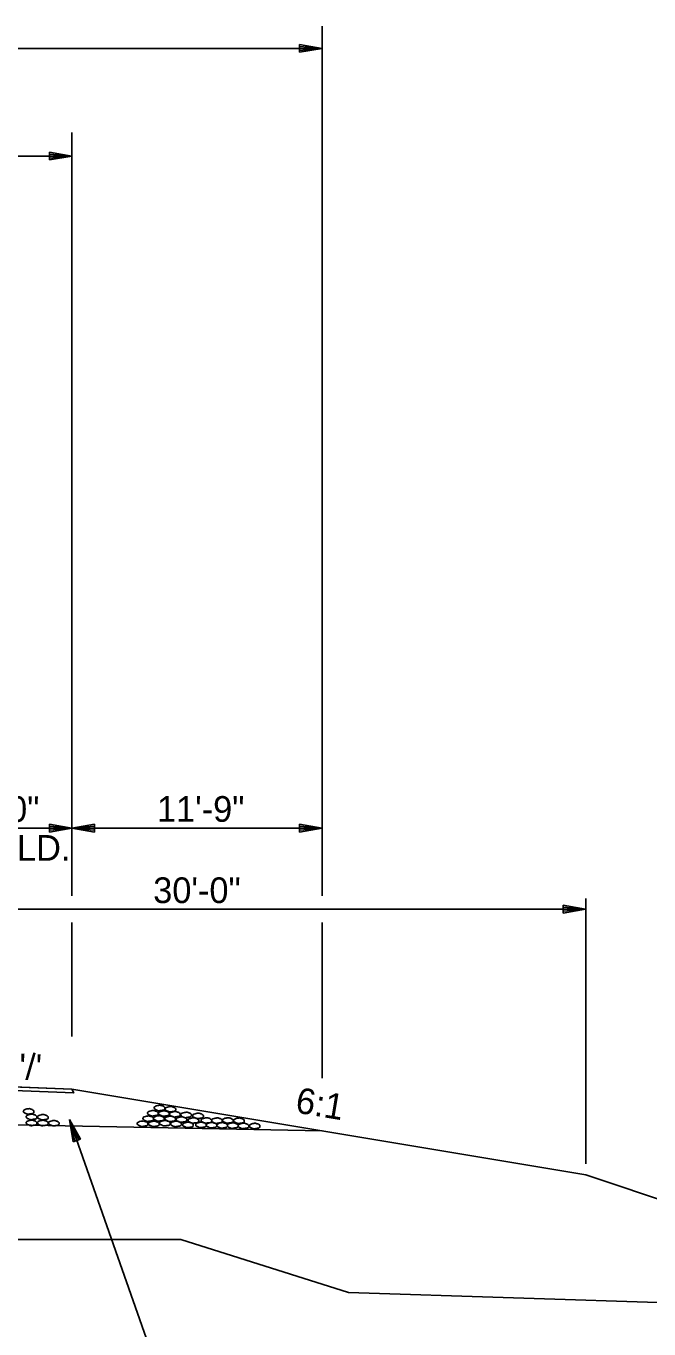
# Model space of a CAD drawing. Extents: x 1734743 to 1735935, y 759845 to 763831.
# Drawn here: x 1735837.6 to 1735866.7, y 763219 to 763279.9 of the extents above; entities that cross this region are included whole.
import ezdxf

# ---------------------------------------------------------------- set-up
doc = ezdxf.new("R2010")
doc.units = 0
for name, color, linetype in [('1', 7, 'Continuous'), ('19', 7, 'Continuous'), ('Level 1', 7, 'Continuous'), ('R_Prop Surface', 7, 'Continuous')]:
    doc.layers.add(name, color=color, linetype=linetype)

# ---------------------------------------------------------------- blocks, each defined once
blk = doc.blocks.new('ROCKS')
at = {"layer": '1'}
blk.add_spline([(0.013, 0.06), (0.053, 0.053), (0.107, 0.033), (0.133, 0.013), (0.133, -0.007), (0.12, -0.033), (0.107, -0.04), (0.073, -0.053), (0.033, -0.067), (0.013, -0.067), (-0.02, -0.06), (-0.06, -0.053), (-0.087, -0.047), (-0.113, -0.02), (-0.113, -0.007), (-0.107, 0.02), (-0.087, 0.033), (-0.067, 0.047), (-0.033, 0.053), (-0.02, 0.06), (0.013, 0.06)], degree=3, dxfattribs=at)

msp = doc.modelspace()

# ---------------------------------------------------------------- linework, layer by layer
at = {"layer": '19'}
for p, q in [((1735851.384, 763239.227), (1735851.384, 763279.855)), ((1735780.018, 763278.813), (1735851.384, 763278.813)), ((1735850.334, 763278.997), (1735850.334, 763278.63)), ((1735851.384, 763278.813), (1735850.334, 763278.997)), ((1735851.104, 763278.839), (1735850.334, 763278.901)), ((1735850.334, 763278.63), (1735851.384, 763278.813)), ((1735850.334, 763278.717), (1735851.104, 763278.787)), ((1735839.701, 763239.227), (1735839.701, 763274.877)), ((1735793.704, 763273.785), (1735839.701, 763273.785)), ((1735838.651, 763273.969), (1735838.651, 763273.602)), ((1735839.701, 763273.785), (1735838.651, 763273.969)), ((1735839.421, 763273.812), (1735838.651, 763273.873)), ((1735838.651, 763273.602), (1735839.701, 763273.785)), ((1735838.651, 763273.689), (1735839.421, 763273.759)), ((1735839.701, 763242.387), (1735833.701, 763242.387)), ((1735838.651, 763242.571), (1735838.651, 763242.203)), ((1735839.701, 763242.387), (1735838.651, 763242.571)), ((1735839.421, 763242.413), (1735838.651, 763242.475)), ((1735838.651, 763242.203), (1735839.701, 763242.387)), ((1735838.651, 763242.291), (1735839.421, 763242.361)), ((1735840.751, 763242.571), (1735839.701, 763242.387)), ((1735839.701, 763242.387), (1735851.384, 763242.387)), ((1735839.701, 763242.387), (1735840.751, 763242.203)), ((1735840.751, 763242.474), (1735839.981, 763242.413)), ((1735839.981, 763242.361), (1735840.751, 763242.291)), ((1735840.751, 763242.203), (1735840.751, 763242.571)), ((1735850.334, 763242.571), (1735850.334, 763242.203)), ((1735851.384, 763242.387), (1735850.334, 763242.571)), ((1735851.104, 763242.413), (1735850.334, 763242.475)), ((1735850.334, 763242.203), (1735851.384, 763242.387)), ((1735850.334, 763242.291), (1735851.104, 763242.361)), ((1735863.701, 763226.714), (1735863.701, 763239.104)), ((1735863.691, 763238.604), (1735833.701, 763238.604)), ((1735862.641, 763238.788), (1735862.641, 763238.421)), ((1735863.691, 763238.604), (1735862.641, 763238.788)), ((1735863.411, 763238.631), (1735862.641, 763238.692)), ((1735862.641, 763238.421), (1735863.691, 763238.604)), ((1735862.641, 763238.508), (1735863.411, 763238.578)), ((1735839.701, 763232.653), (1735839.701, 763237.981)), ((1735851.384, 763230.702), (1735851.384, 763237.981)), ((1735833.701, 763230.429), (1735839.701, 763230.189)), ((1735833.696, 763230.262), (1735839.786, 763230.019)), ((1735839.701, 763230.189), (1735863.701, 763226.189)), ((1735839.589, 763228.785), (1735843.275, 763218.268)), ((1735839.763, 763227.736), (1735839.589, 763228.785)), ((1735839.589, 763228.785), (1735840.109, 763227.854)), ((1735835.688, 763228.556), (1735851.384, 763228.242)), ((1735839.845, 763227.766), (1735839.654, 763228.513)), ((1735839.701, 763228.53), (1735840.019, 763227.829)), ((1735840.109, 763227.854), (1735839.763, 763227.736)), ((1735884.958, 763219.103), (1735863.701, 763226.189)), ((1735832.379, 763223.176), (1735844.79, 763223.176)), ((1735844.79, 763223.176), (1735852.619, 763220.692)), ((1735872.447, 763220.061), (1735852.619, 763220.692))]:
    msp.add_line(p, q, dxfattribs=at)
msp.add_lwpolyline([(1735833.786, 763230.259), (1735797.701, 763230.982), (1735797.701, 763230.982), (1735797.616, 763230.979), (1735797.616, 763230.979), (1735793.619, 763230.819), (1735793.704, 763230.989), (1735797.701, 763231.149), (1735833.701, 763230.429), (1735839.701, 763230.189), (1735839.786, 763230.019), (1735839.786, 763230.019), (1735833.786, 763230.259), (1735833.786, 763230.259), (1735833.786, 763230.259)], dxfattribs=at)
at = {"layer": 'R_Prop Surface'}
msp.add_line((1735839.701, 763230.189), (1735839.786, 763230.019), dxfattribs=at)

# ---------------------------------------------------------------- block references
at = {"layer": 'Level 1', "xscale": 2.011654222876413}
for p, yscale, rotation in [((1735837.701, 763229.159), -2.0116542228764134, 177.95871721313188), ((1735843.505, 763229.075), -2.011654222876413, 178.17361855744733), ((1735843.815, 763229.32), -2.011654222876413, 178.17361855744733), ((1735844.016, 763229.063), -2.011654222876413, 178.17361855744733), ((1735844.324, 763229.264), -2.011654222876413, 178.17361855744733), ((1735837.838, 763228.904), -2.0116542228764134, 177.95871721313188), ((1735837.838, 763228.623), -2.0116542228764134, 177.95871721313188), ((1735838.363, 763228.89), -2.0116542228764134, 177.95871721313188), ((1735838.363, 763228.619), -2.0116542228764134, 177.95871721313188), ((1735838.876, 763228.611), -2.0116542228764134, 177.95871721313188), ((1735843.022, 763228.585), -2.011654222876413, 178.17361855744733), ((1735843.288, 763228.822), -2.011654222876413, 178.17361855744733), ((1735843.549, 763228.579), -2.011654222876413, 178.17361855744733), ((1735843.786, 763228.833), -2.011654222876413, 178.17361855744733), ((1735844.064, 763228.609), -2.011654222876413, 178.17361855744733), ((1735844.315, 763228.814), -2.011654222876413, 178.17361855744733), ((1735844.533, 763229.028), -2.011654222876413, 178.17361855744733), ((1735844.587, 763228.576), -2.011654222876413, 178.17361855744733), ((1735844.838, 763228.781), -2.011654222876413, 178.17361855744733), ((1735845.056, 763228.996), -2.011654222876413, 178.17361855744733), ((1735845.145, 763228.532), -2.011654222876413, 178.17361855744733), ((1735845.396, 763228.737), -2.011654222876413, 178.17361855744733), ((1735845.614, 763228.952), -2.011654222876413, 178.17361855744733), ((1735845.753, 763228.532), -2.011654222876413, 178.17361855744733), ((1735846.004, 763228.737), -2.011654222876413, 178.17361855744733), ((1735846.243, 763228.516), -2.011654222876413, 178.17361855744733), ((1735846.497, 763228.731), -2.011654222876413, 178.17361855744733), ((1735846.739, 763228.509), -2.011654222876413, 178.17361855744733), ((1735847.004, 763228.738), -2.011654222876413, 178.17361855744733), ((1735847.235, 763228.498), -2.011654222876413, 178.17361855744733), ((1735847.524, 763228.723), -2.011654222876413, 178.17361855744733), ((1735847.735, 763228.484), -2.011654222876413, 178.17361855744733), ((1735848.256, 763228.478), -2.011654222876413, 178.17361855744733)]:
    msp.add_blockref('ROCKS', p, dxfattribs=dict(at, yscale=yscale, rotation=rotation))

# ---------------------------------------------------------------- texts
at = {"layer": '19'}
for s, p in [('6\'-0"', (1735834.987, 763242.679)), ('11\'-9"', (1735843.671, 763242.684)), ('SHLD.', (1735834.907, 763240.866)), ('30\'-0"', (1735843.497, 763238.888))]:
    msp.add_text(s, height=1.2, dxfattribs=at).set_placement(p)
for s, rotation, p in [("0.04'/'", 357.83981, (1735834.095, 763230.774)), ('6:1', 350.54888, (1735850.095, 763229.11))]:
    msp.add_text(s, height=1.2, rotation=rotation, dxfattribs=at).set_placement(p)

doc.saveas('drawing.dxf')
